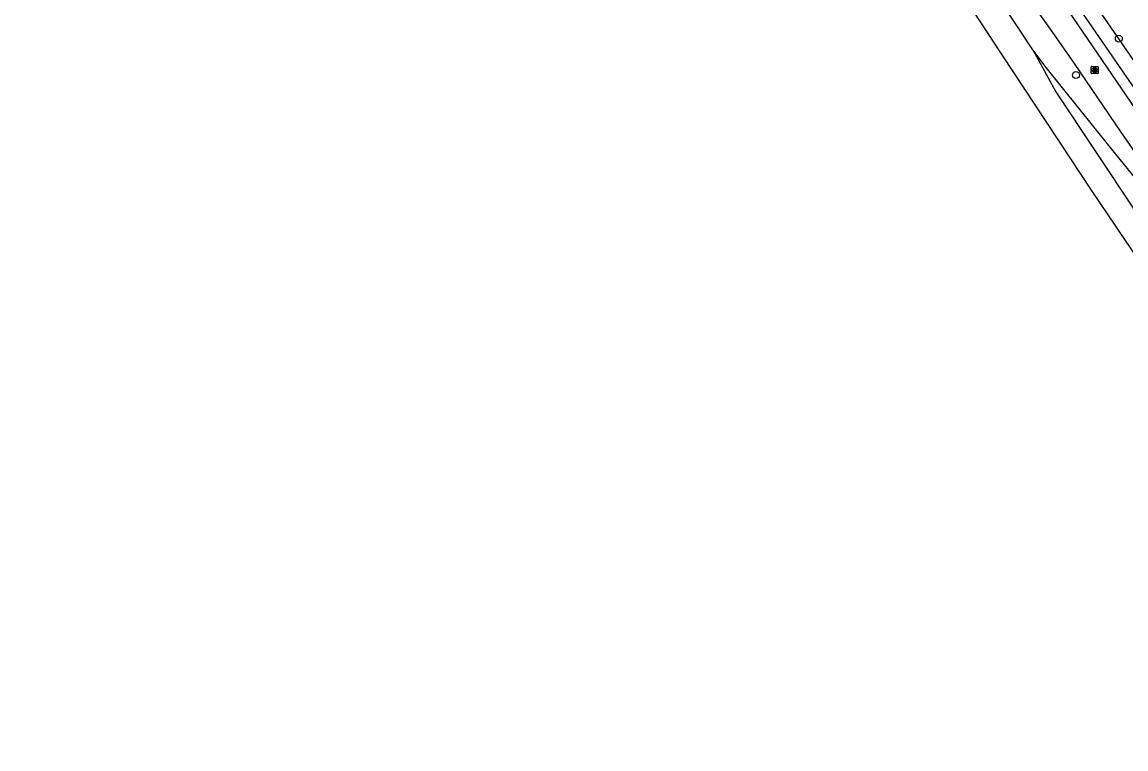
# Model space of a CAD drawing. Extents: x 157767 to 159171, y 387842 to 389425.
# Drawn here: x 158248.5 to 158404.2, y 387845 to 387947.5 of the extents above; entities that cross this region are included whole.
import ezdxf

# ---------------------------------------------------------------- set-up
doc = ezdxf.new("R2010")
doc.units = 0
for name, color, linetype in [('IMGEO_Boom', 7, 'Continuous'), ('IMGEO_Brandkraan', 7, 'Continuous'), ('IMGEO_Fietspad_gesloten', 7, 'Continuous'), ('IMGEO_Rijbaan_regionaal_gesloten', 7, 'Continuous'), ('IMGEO_Waterloop', 7, 'Continuous')]:
    doc.layers.add(name, color=color, linetype=linetype)

msp = doc.modelspace()

# ---------------------------------------------------------------- linework, layer by layer
at = {"layer": 'IMGEO_Boom'}
for centre in [(158403.23, 387945.2), (158397.18, 387940.06)]:
    msp.add_circle(centre, 0.489, dxfattribs=at)
at = {"layer": 'IMGEO_Brandkraan'}
for p, q in [((158399.33, 387940.34), (158399.33, 387941.2)), ((158399.4, 387941.27), (158400.25, 387941.27)), ((158399.84, 387940.49), (158399.81, 387940.49)), ((158399.82, 387941.05), (158399.84, 387941.05)), ((158400.33, 387941.2), (158400.33, 387940.34)), ((158400.25, 387940.27), (158399.4, 387940.27))]:
    msp.add_line(p, q, dxfattribs=at)
for points in [[(158399.33, 387940.34), (158399.33, 387941.2)], [(158399.4, 387941.27), (158400.25, 387941.27)], [(158399.67, 387940.97), (158399.67, 387940.57), (158399.89, 387940.57)], [(158399.91, 387940.97), (158399.67, 387940.97)], [(158399.85, 387940.89), (158399.8, 387940.89), (158399.8, 387940.81)], [(158399.8, 387940.81), (158399.85, 387940.81)], [(158399.86, 387940.74), (158399.8, 387940.74), (158399.8, 387940.66)], [(158399.8, 387940.66), (158399.86, 387940.66)], [(158400.33, 387941.2), (158400.33, 387940.34)], [(158400.25, 387940.27), (158399.4, 387940.27)]]:
    msp.add_lwpolyline(points, dxfattribs=at)
for centre, radius, start, end in [((158399.4, 387941.2), 0.0765, 91.552, 178.448), ((158399.4, 387941.2), 0.0765, 91.552, 178.448), ((158399.4, 387940.35), 0.0765, 181.552, 268.448), ((158399.4, 387940.35), 0.0765, 181.552, 268.448), ((158399.85, 387940.85), 0.0379, 267.8285, 90.9355), ((158399.86, 387940.7), 0.0404, 269.8759, 90.5077), ((158399.89, 387940.82), 0.251, 268.6676, 293.5347), ((158399.91, 387940.83), 0.145, 59.4692, 91.5367), ((158399.94, 387940.87), 0.0922, 285.5137, 58.1501), ((158399.94, 387940.68), 0.105, 301.3115, 78.989), ((158400.25, 387941.2), 0.0765, 1.552, 88.448), ((158400.25, 387941.2), 0.0765, 1.552, 88.448), ((158400.25, 387940.35), 0.0765, 271.552, 358.448), ((158400.25, 387940.35), 0.0765, 271.552, 358.448)]:
    msp.add_arc(centre, radius, start, end, dxfattribs=at)
for centre, major_axis, ratio, start_param, end_param in [((158399.81, 387940.77), (-0.387, 0.002), 0.722429, 4.712389, 7.853982), ((158399.84, 387940.77), (-0.39, 0.002), 0.717154, 1.570796, 4.712389)]:
    msp.add_ellipse(centre, major_axis=major_axis, ratio=ratio, start_param=start_param, end_param=end_param, dxfattribs=at)
at = {"layer": 'IMGEO_Fietspad_gesloten'}
for points in [[(158389.08, 387958.68), (158390.87, 387956.57), (158394.09, 387952.07), (158438.68, 387886.74)], [(158420.01, 387908.01), (158415.77, 387914.21), (158409.21, 387923.86), (158403.56, 387932.02), (158397, 387941.7), (158393.84, 387946.22), (158386.9, 387955.99), (158386.18, 387956.88)]]:
    msp.add_lwpolyline(points, dxfattribs=at)
at = {"layer": 'IMGEO_Rijbaan_regionaal_gesloten'}
for points in [[(158452.8, 387845.02), (158451.52, 387846.95), (158442.15, 387860.94), (158426.87, 387883.33), (158408.41, 387910.46), (158399.46, 387923.7), (158386.76, 387942.89), (158379.77, 387953.65), (158360.95, 387983.28), (158344.04, 388010.28), (158333.45, 388027.23), (158314.65, 388057.25), (158299.75, 388081.13), (158276.3, 388118.67), (158263.51, 388139.13), (158246.51, 388166.46), (158235.87, 388183.54), (158227.89, 388196.4)], [(158391.12, 387943.61), (158384.48, 387953.68), (158376.58, 387965.96)], [(158411.73, 387917.88), (158402, 387929.9), (158392.96, 387941.13), (158391.12, 387943.61)], [(158391.12, 387943.61), (158394.36, 387937.67), (158411.06, 387912.61), (158431.39, 387882.66), (158446.56, 387860.23), (158449.32, 387857.17)]]:
    msp.add_lwpolyline(points, dxfattribs=at)
at = {"layer": 'IMGEO_Waterloop'}
for points in [[(158442.29, 387884.77), (158384.96, 387967.95)], [(158394.4, 387957.97), (158443.93, 387886.21)]]:
    msp.add_lwpolyline(points, dxfattribs=at)

doc.saveas('drawing.dxf')
